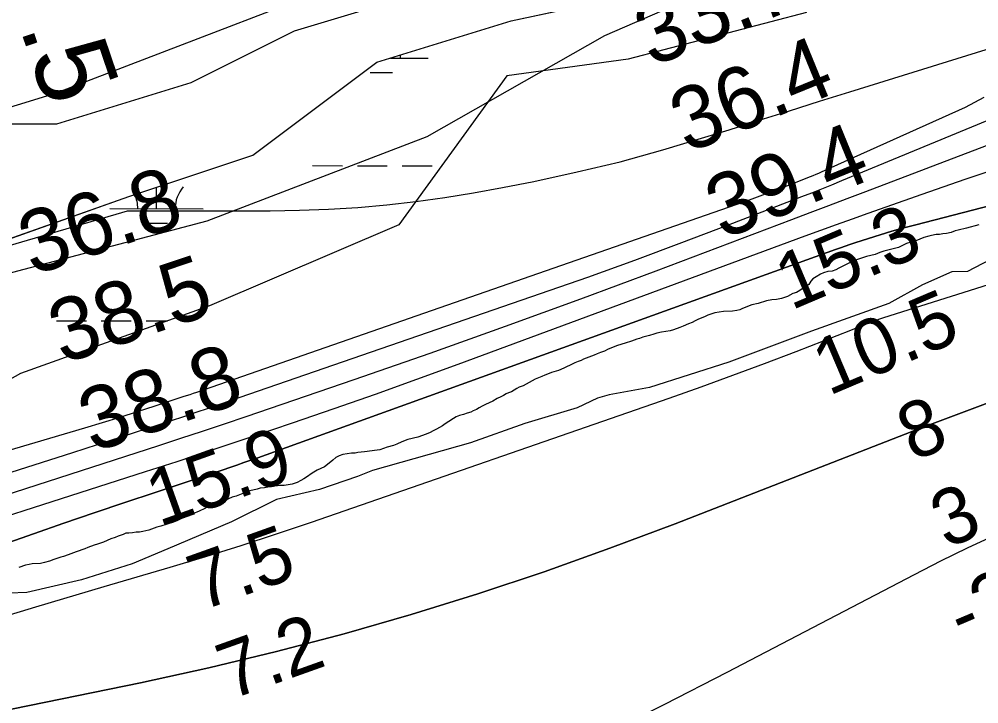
# Model space of a CAD drawing. Extents: x 3219052 to 3256913, y 800770 to 826146.
# Drawn here: x 3246407 to 3247435, y 814643 to 815375 of the extents above; entities that cross this region are included whole.
import ezdxf

# ---------------------------------------------------------------- set-up
doc = ezdxf.new("R2010")
doc.units = 0
for name, color, linetype in [('V-RIVR-EDGE', 7, 'Continuous'), ('V-RIVR-RANG', 7, 'Continuous'), ('V-RIVR-RANG-IDEN', 7, 'Continuous'), ('V-SITE-VEGE', 7, 'Continuous'), ('V-TOPO-DPTH', 7, 'Continuous'), ('V-TOPO-MAJR', 7, 'Continuous'), ('V-TOPO-MINR', 7, 'Continuous'), ('V-TOPO-SHOR', 7, 'Continuous'), ('V-TOPO-WATR', 7, 'Continuous'), ('V-WETL-SWMP', 7, 'Continuous')]:
    doc.layers.add(name, color=color, linetype=linetype)

msp = doc.modelspace()

# ---------------------------------------------------------------- linework, layer by layer
at = {"layer": 'V-RIVR-EDGE'}
msp.add_lwpolyline([(3247462.4, 815126.1), (3247422.8, 815105.3), (3247405.9, 815104.9), (3247374.5, 815091.1), (3247338.4, 815071.2), (3247255.7, 815041.4), (3247167, 815008.1), (3247082.1, 814981), (3247039.1, 814973.2), (3247026.5, 814969.8), (3247004.7, 814959.4), (3246948.6, 814942.6), (3246890.7, 814921.9), (3246785.5, 814892.2), (3246769.4, 814885.7), (3246728.9, 814871.9), (3246682.8, 814861.1), (3246634.5, 814837.3), (3246566.6, 814808.4), (3246528.3, 814792.4), (3246474, 814775.1), (3246415.7, 814761.8), (3246396.5, 814761)], dxfattribs=at)
at = {"layer": 'V-SITE-VEGE'}
for p, q in [((3246934.2, 815373.7), (3247089.1, 815406.9)), ((3246812.5, 815395.8), (3246701.9, 815362.6)), ((3246790.4, 815329.4), (3246934.2, 815373.7)), ((3246701.9, 815362.6), (3246591.2, 815307.2)), ((3246657.6, 815229.8), (3246790.4, 815329.4)), ((3246591.2, 815307.2), (3246447.4, 815263)), ((3246447.4, 815263), (3246347.8, 815263)), ((3246524.9, 815185.5), (3246657.6, 815229.8)), ((3246336.8, 815119.1), (3246524.9, 815185.5)), ((3247434.8, 815155.4), (3247421.5, 815151.7)), ((3247376, 815141.6), (3247367.3, 815138.1)), ((3247381.1, 815143.2), (3247376, 815141.6)), ((3247384.1, 815144), (3247381.1, 815143.2)), ((3247389, 815144.8), (3247384.1, 815144)), ((3247392.5, 815145), (3247389, 815144.8)), ((3247396.3, 815145.5), (3247392.5, 815145)), ((3247400.1, 815145.8), (3247396.3, 815145.5)), ((3247405.2, 815147.1), (3247400.1, 815145.8)), ((3247409.6, 815148.7), (3247405.2, 815147.1)), ((3247412.5, 815149.5), (3247409.6, 815148.7)), ((3247421.5, 815151.7), (3247412.5, 815149.5)), ((3247357.5, 815135.2), (3247348.6, 815131.1)), ((3247360.8, 815136.5), (3247357.5, 815135.2)), ((3247364.3, 815137), (3247360.8, 815136.5)), ((3247367.3, 815138.1), (3247364.3, 815137)), ((3247314.5, 815121.3), (3247302.8, 815117.5)), ((3247323.7, 815123.4), (3247314.5, 815121.3)), ((3247328.8, 815125.5), (3247323.7, 815123.4)), ((3247332.9, 815126.9), (3247328.8, 815125.5)), ((3247344.5, 815129.8), (3247332.9, 815126.9)), ((3247348.6, 815131.1), (3247344.5, 815129.8)), ((3247294.9, 815113.8), (3247284.9, 815109)), ((3247299.5, 815116.2), (3247294.9, 815113.8)), ((3247302.8, 815117.5), (3247299.5, 815116.2)), ((3247265.4, 815102.6), (3247260.5, 815099.6)), ((3247268.6, 815103.9), (3247265.4, 815102.6)), ((3247273, 815105.2), (3247268.6, 815103.9)), ((3247277.9, 815105.7), (3247273, 815105.2)), ((3247281.6, 815107.1), (3247277.9, 815105.7)), ((3247284.9, 815109), (3247281.6, 815107.1)), ((3247252.6, 815091.5), (3247249.4, 815089.1)), ((3247254.8, 815095), (3247252.6, 815091.5)), ((3247257.2, 815097.4), (3247254.8, 815095)), ((3247260.5, 815099.6), (3247257.2, 815097.4)), ((3247235.8, 815081.6), (3247230.1, 815078.6)), ((3247239.6, 815082.9), (3247235.8, 815081.6)), ((3247243.1, 815085.1), (3247239.6, 815082.9)), ((3247246.7, 815087.5), (3247243.1, 815085.1)), ((3247249.4, 815089.1), (3247246.7, 815087.5)), ((3247191.6, 815069.6), (3247181.9, 815065.6)), ((3247198.4, 815071.2), (3247191.6, 815069.6)), ((3247207.4, 815073.9), (3247198.4, 815071.2)), ((3247213, 815074.9), (3247207.4, 815073.9)), ((3247218.2, 815075.4), (3247213, 815074.9)), ((3247223.6, 815076.5), (3247218.2, 815075.4)), ((3247230.1, 815078.6), (3247223.6, 815076.5)), ((3247152.1, 815061.1), (3247144.5, 815058.7)), ((3247161.3, 815062.4), (3247152.1, 815061.1)), ((3247171, 815062.9), (3247161.3, 815062.4)), ((3247175.6, 815063.4), (3247171, 815062.9)), ((3247178.9, 815064.2), (3247175.6, 815063.4)), ((3247181.9, 815065.6), (3247178.9, 815064.2)), ((3247123.9, 815049.1), (3247118.2, 815046.9)), ((3247127.7, 815050.7), (3247123.9, 815049.1)), ((3247131.2, 815052.5), (3247127.7, 815050.7)), ((3247134.5, 815054.4), (3247131.2, 815052.5)), ((3247141, 815056.8), (3247134.5, 815054.4)), ((3247144.5, 815058.7), (3247141, 815056.8)), ((3247090, 815039.2), (3247086.8, 815038.1)), ((3247095.2, 815040.3), (3247090, 815039.2)), ((3247104.4, 815041.8), (3247095.2, 815040.3)), ((3247107.9, 815042.9), (3247104.4, 815041.8)), ((3247114.7, 815045.3), (3247107.9, 815042.9)), ((3247118.2, 815046.9), (3247114.7, 815045.3)), ((3247056.2, 815028.5), (3247047.8, 815026.1)), ((3247062.9, 815030.7), (3247056.2, 815028.5)), ((3247068.6, 815032.8), (3247062.9, 815030.7)), ((3247071.6, 815033.6), (3247068.6, 815032.8)), ((3247074.9, 815034.9), (3247071.6, 815033.6)), ((3247082.2, 815036.8), (3247074.9, 815034.9)), ((3247086.8, 815038.1), (3247082.2, 815036.8)), ((3247029.9, 815018.6), (3247026.1, 815017.3)), ((3247033.9, 815020.2), (3247029.9, 815018.6)), ((3247038, 815022.1), (3247033.9, 815020.2)), ((3247047.8, 815026.1), (3247038, 815022.1)), ((3247005.7, 815009), (3247002.2, 815007.4)), ((3247009, 815010.1), (3247005.7, 815009)), ((3247011.7, 815011.4), (3247009, 815010.1)), ((3247022.8, 815015.7), (3247011.7, 815011.4)), ((3247026.1, 815017.3), (3247022.8, 815015.7)), ((3246984.9, 814999.3), (3246977.3, 814997.2)), ((3246990.6, 815001.7), (3246984.9, 814999.3)), ((3246993.3, 815003.1), (3246990.6, 815001.7)), ((3246997.1, 815005.2), (3246993.3, 815003.1)), ((3247002.2, 815007.4), (3246997.1, 815005.2)), ((3246956.7, 814988.1), (3246946.9, 814983)), ((3246959.9, 814990), (3246956.7, 814988.1)), ((3246967, 814992.9), (3246959.9, 814990)), ((3246970, 814994.5), (3246967, 814992.9)), ((3246972.9, 814995.3), (3246970, 814994.5)), ((3246977.3, 814997.2), (3246972.9, 814995.3)), ((3246940.1, 814980.1), (3246934.4, 814976.6)), ((3246942.8, 814981.4), (3246940.1, 814980.1)), ((3246946.9, 814983), (3246942.8, 814981.4)), ((3246919.2, 814969.3), (3246914.4, 814966.6)), ((3246923, 814971.2), (3246919.2, 814969.3)), ((3246926, 814972.5), (3246923, 814971.2)), ((3246928.7, 814974.2), (3246926, 814972.5)), ((3246931.4, 814975.5), (3246928.7, 814974.2)), ((3246934.4, 814976.6), (3246931.4, 814975.5)), ((3246897, 814957.5), (3246893.5, 814956.2)), ((3246900, 814959.4), (3246897, 814957.5)), ((3246903.2, 814961), (3246900, 814959.4)), ((3246906.5, 814962.9), (3246903.2, 814961)), ((3246914.4, 814966.6), (3246906.5, 814962.9)), ((3246872.3, 814948.1), (3246867.2, 814944.9)), ((3246875.3, 814949.8), (3246872.3, 814948.1)), ((3246878.8, 814951.1), (3246875.3, 814949.8)), ((3246882.9, 814952.4), (3246878.8, 814951.1)), ((3246887, 814953.5), (3246882.9, 814952.4)), ((3246890.8, 814954.8), (3246887, 814953.5)), ((3246893.5, 814956.2), (3246890.8, 814954.8)), ((3246854.1, 814936.6), (3246850.4, 814934.7)), ((3246860.7, 814940.1), (3246854.1, 814936.6)), ((3246863.4, 814942.2), (3246860.7, 814940.1)), ((3246867.2, 814944.9), (3246863.4, 814942.2)), ((3246834.1, 814928), (3246823.5, 814925.4)), ((3246843, 814931.2), (3246834.1, 814928)), ((3246847.4, 814933.1), (3246843, 814931.2)), ((3246850.4, 814934.7), (3246847.4, 814933.1)), ((3246801.3, 814917.1), (3246793.4, 814914.4)), ((3246808.1, 814919.2), (3246801.3, 814917.1)), ((3246811.6, 814920.5), (3246808.1, 814919.2)), ((3246817, 814923), (3246811.6, 814920.5)), ((3246823.5, 814925.4), (3246817, 814923)), ((3246746.3, 814906.2), (3246743.1, 814903.3)), ((3246749.8, 814908.1), (3246746.3, 814906.2)), ((3246753.9, 814909.4), (3246749.8, 814908.1)), ((3246763.1, 814910.7), (3246753.9, 814909.4)), ((3246767.2, 814911), (3246763.1, 814910.7)), ((3246770.1, 814911.5), (3246767.2, 814911)), ((3246773.4, 814911.8), (3246770.1, 814911.5)), ((3246776.9, 814912.3), (3246773.4, 814911.8)), ((3246790.5, 814913.9), (3246776.9, 814912.3)), ((3246793.4, 814914.4), (3246790.5, 814913.9)), ((3246734.4, 814896.3), (3246726.5, 814892.5)), ((3246737.6, 814898.7), (3246734.4, 814896.3)), ((3246743.1, 814903.3), (3246737.6, 814898.7)), ((3246715.1, 814885.2), (3246712.1, 814883.4)), ((3246721.1, 814889.3), (3246715.1, 814885.2)), ((3246726.5, 814892.5), (3246721.1, 814889.3)), ((3246673.4, 814874.6), (3246670.1, 814873.8)), ((3246676.4, 814875.1), (3246673.4, 814874.6)), ((3246681.2, 814875.7), (3246676.4, 814875.1)), ((3246686.6, 814876.4), (3246681.2, 814875.7)), ((3246691, 814876.4), (3246686.6, 814876.4)), ((3246699.6, 814877.7), (3246691, 814876.4)), ((3246704.8, 814879.6), (3246699.6, 814877.7)), ((3246708.9, 814881.5), (3246704.8, 814879.6)), ((3246712.1, 814883.4), (3246708.9, 814881.5)), ((3246639.5, 814865), (3246635.4, 814863.7)), ((3246650.4, 814869), (3246639.5, 814865)), ((3246654.4, 814870.6), (3246650.4, 814869)), ((3246662, 814872.2), (3246654.4, 814870.6)), ((3246665.5, 814873.3), (3246662, 814872.2)), ((3246670.1, 814873.8), (3246665.5, 814873.3)), ((3246611.1, 814854.3), (3246606.2, 814851.6)), ((3246616.5, 814856.2), (3246611.1, 814854.3)), ((3246621.1, 814857.3), (3246616.5, 814856.2)), ((3246626.8, 814859.9), (3246621.1, 814857.3)), ((3246631.4, 814861.8), (3246626.8, 814859.9)), ((3246635.4, 814863.7), (3246631.4, 814861.8)), ((3246599.9, 814848.7), (3246586.4, 814843.1)), ((3246606.2, 814851.6), (3246599.9, 814848.7)), ((3246572.5, 814836.9), (3246559, 814832.6)), ((3246576.3, 814838.5), (3246572.5, 814836.9)), ((3246582.6, 814841.7), (3246576.3, 814838.5)), ((3246586.4, 814843.1), (3246582.6, 814841.7)), ((3246518.6, 814823.9), (3246513.2, 814822)), ((3246521.6, 814825.2), (3246518.6, 814823.9)), ((3246524.9, 814825.2), (3246521.6, 814825.2)), ((3246528.7, 814825.5), (3246524.9, 814825.2)), ((3246532.7, 814826.2), (3246528.7, 814825.5)), ((3246536.2, 814826.2), (3246532.7, 814826.2)), ((3246539.8, 814827), (3246536.2, 814826.2)), ((3246546, 814828.6), (3246539.8, 814827)), ((3246554.9, 814831.8), (3246546, 814828.6)), ((3246559, 814832.6), (3246554.9, 814831.8)), ((3246491.3, 814813.4), (3246487.7, 814812.4)), ((3246497.5, 814815.6), (3246491.3, 814813.4)), ((3246505.6, 814819.3), (3246497.5, 814815.6)), ((3246510.2, 814820.7), (3246505.6, 814819.3)), ((3246513.2, 814822), (3246510.2, 814820.7)), ((3246468.5, 814805.2), (3246459.8, 814802.2)), ((3246477.7, 814808.6), (3246468.5, 814805.2)), ((3246481, 814810), (3246477.7, 814808.6)), ((3246487.7, 814812.4), (3246481, 814810)), ((3246421.1, 814792.4), (3246418.1, 814791.6)), ((3246430.3, 814792.9), (3246421.1, 814792.4)), ((3246434.3, 814793.7), (3246430.3, 814792.9)), ((3246439.8, 814795.3), (3246434.3, 814793.7)), ((3246444.6, 814796.9), (3246439.8, 814795.3)), ((3246452, 814799.5), (3246444.6, 814796.9)), ((3246454.9, 814800.3), (3246452, 814799.5)), ((3246459.8, 814802.2), (3246454.9, 814800.3)), ((3246414, 814790.8), (3246407, 814788.4)), ((3246418.1, 814791.6), (3246414, 814790.8))]:
    msp.add_line(p, q, dxfattribs=at)
at = {"layer": 'V-TOPO-DPTH'}
for points in [[(3245926.6, 814650.3), (3246422.8, 814824.5), (3246455.2, 814835.8), (3246487.7, 814847), (3246520.3, 814858), (3246552.9, 814868.9), (3246603.1, 814885.5), (3246610.6, 814888), (3246618.1, 814890.5), (3246625.6, 814893), (3246633, 814895.5), (3246640.5, 814898.1), (3246647.9, 814900.7), (3246655.4, 814903.3), (3246662.8, 814905.9), (3247281.4, 815128.7), (3247286.5, 815130.5), (3247291.6, 815132.3), (3247296.8, 815134.1), (3247302, 815135.8), (3247316.6, 815140.6), (3247329.2, 815144.6), (3247341.8, 815148.4), (3247354.5, 815152), (3247367.2, 815155.4), (3247881.5, 815288.2)], [(3245560.1, 814409), (3245880, 814512.4), (3245904.3, 814520.1), (3245928.7, 814527.5), (3245953.1, 814534.7), (3245977.7, 814541.7), (3246017.2, 814552.6), (3246061.6, 814564.4), (3246106.2, 814575.6), (3246151, 814585.8), (3246196, 814595.5), (3246537.3, 814665.2), (3246610.3, 814681.2), (3246683, 814698.4), (3246755.2, 814717.6), (3246827, 814738.1), (3246898.3, 814760.4), (3246969.3, 814783.9), (3247039.6, 814809), (3247109.6, 814835.3), (3247370.4, 814936.8), (3247808, 815101)], [(3247808, 815101), (3247370.4, 814936.8), (3247109.6, 814835.3), (3247039.6, 814809), (3246969.3, 814783.9), (3246898.3, 814760.4), (3246827, 814738.1), (3246755.2, 814717.6), (3246683, 814698.4), (3246610.3, 814681.2), (3246537.3, 814665.2), (3246196, 814595.5), (3246151, 814585.8), (3246106.2, 814575.6), (3246061.6, 814564.4), (3246017.2, 814552.6), (3245977.7, 814541.7), (3245953.1, 814534.7), (3245928.7, 814527.5), (3245904.3, 814520.1), (3245880, 814512.4), (3245560.1, 814409)]]:
    msp.add_lwpolyline(points, dxfattribs=at)
at = {"layer": 'V-TOPO-MAJR'}
msp.add_lwpolyline([(3247715.8, 815378.8), (3247287.9, 815202.2), (3247277.2, 815197.8), (3247266.4, 815193.5), (3247255.7, 815189.3), (3247244.9, 815185.1), (3247166.5, 815154.8), (3247116.4, 815135.8), (3247066.1, 815117.1), (3247015.7, 815099), (3246965.1, 815081.3), (3246622.9, 814963.3), (3246609.6, 814958.8), (3246596.4, 814954.4), (3246583.2, 814949.9), (3246569.9, 814945.6), (3246464.6, 814911.2), (3246398.5, 814890.1)], dxfattribs=at)
at = {"layer": 'V-TOPO-MINR'}
for points in [[(3245086.3, 815126.4), (3245799.2, 814958.1), (3246523.2, 815170.1), (3246676.1, 815170.3), (3246707.4, 815170.8), (3246738.6, 815171.9), (3246769.8, 815173.9), (3246801, 815176.6), (3246832.1, 815180.2), (3246863.1, 815184.4), (3246893.9, 815189.4), (3246924.7, 815195.1), (3246958.5, 815201.8), (3247004.7, 815211.8), (3247050.7, 815222.8), (3247096.3, 815235.4), (3247141.6, 815248.9), (3247167.3, 815257), (3247199.6, 815267.2), (3247231.9, 815277.4), (3247264.3, 815287.5), (3247296.6, 815297.5), (3247479.5, 815354.2)], [(3247440.2, 815291.5), (3247420.2, 815280.9), (3247265.9, 815211.5), (3247263, 815210.2), (3247260.1, 815209), (3247257.1, 815207.8), (3247254.2, 815206.6), (3247231.7, 815197.8), (3247217.5, 815192.4), (3247203.2, 815187), (3247188.9, 815181.8), (3247174.5, 815176.7), (3246597.2, 814975.9), (3246593.6, 814974.7), (3246590, 814973.4), (3246586.3, 814972.2), (3246582.7, 814971), (3246552.6, 814961.1), (3246533.8, 814955), (3246515, 814949), (3246496.2, 814943.2), (3246477.4, 814937.6), (3245871.4, 814759)], [(3247881.5, 815288.2), (3247367.2, 815155.4), (3247354.5, 815152), (3247341.8, 815148.4), (3247329.2, 815144.6), (3247316.6, 815140.6), (3247302, 815135.8), (3247296.8, 815134.1), (3247291.6, 815132.3), (3247286.5, 815130.5), (3247281.4, 815128.7), (3246662.8, 814905.9), (3246655.4, 814903.3), (3246647.9, 814900.7), (3246640.5, 814898.1), (3246633, 814895.5), (3246625.6, 814893), (3246618.1, 814890.5), (3246610.6, 814888), (3246603.1, 814885.5), (3246552.9, 814868.9), (3246520.3, 814858), (3246487.7, 814847), (3246455.2, 814835.8), (3246422.8, 814824.5), (3245926.6, 814650.3)], [(3247442.7, 815239.9), (3247313.4, 815190.7), (3247293.6, 815183.2), (3247273.8, 815175.6), (3247254, 815168.1), (3247234.2, 815160.6), (3247088.9, 815105.7), (3247008.4, 815075.8), (3246927.8, 815046.3), (3246846.9, 815017.6), (3246765.8, 814989.5), (3246650.1, 814949.9), (3246626.7, 814942), (3246603.3, 814934.1), (3246579.9, 814926.4), (3246556.4, 814918.7), (3246283.5, 814830.4)], [(3247466.1, 815219.2), (3247419.9, 815203.7), (3247373.9, 815187.8), (3247315.9, 815167.3), (3247299, 815161.3), (3247282.2, 815155.3), (3247265.4, 815149.2), (3247248.6, 815143), (3246877.1, 815005.8), (3246832.9, 814989.6), (3246788.6, 814973.7), (3246744.2, 814958.2), (3246699.7, 814942.9), (3246678.6, 814935.7), (3246644.6, 814924.3), (3246610.5, 814912.9), (3246576.3, 814901.7), (3246542.2, 814890.7), (3246000.3, 814716.7)], [(3247444.9, 815090.9), (3247332.8, 815055.6), (3247328.3, 815054.2), (3247323.8, 815052.6), (3247319.4, 815051), (3247314.9, 815049.2), (3247310.5, 815047.5), (3247306.1, 815045.7), (3247301.7, 815044), (3247297.3, 815042.3), (3247238.7, 815019.4), (3247205, 815006.5), (3247171.1, 814993.8), (3247137.1, 814981.5), (3247103, 814969.4), (3246720, 814836.7), (3246682.4, 814824), (3246644.6, 814811.6), (3246606.7, 814799.8), (3246568.7, 814788.4), (3246498.1, 814767.7), (3246424.8, 814745.9), (3246351.5, 814723.9)], [(3247451, 814822.3), (3247422.2, 814809.1), (3247393.8, 814795.1), (3247365.6, 814780.8), (3247165.1, 814676.2), (3247098.1, 814641.7), (3247030.8, 814607.9), (3246963, 814575), (3246895, 814542.6), (3246785.8, 814491.6), (3246772, 814485.5), (3246758, 814479.9), (3246743.8, 814474.9), (3246729.4, 814470.3), (3246646.1, 814445.9), (3246589.8, 814430.5), (3246533.1, 814416.5), (3246475.9, 814404.5), (3246418.5, 814394), (3246345.7, 814382)]]:
    msp.add_lwpolyline(points, dxfattribs=at)
at = {"layer": 'V-TOPO-SHOR'}
msp.add_lwpolyline([(3246844.4, 815448.8), (3246445.9, 815295.8), (3246328.1, 815259.8), (3246219.4, 815196.7), (3246174, 815142.5), (3246201.1, 815088.1), (3246336.8, 815087.9), (3246608.5, 815159.7), (3246844, 815249.7), (3247034.2, 815357.9), (3247324.1, 815484)], dxfattribs=at)
at = {"layer": 'V-TOPO-WATR'}
msp.add_lwpolyline([(3247808, 815101), (3247370.4, 814936.8), (3247109.6, 814835.3), (3247039.6, 814809), (3246969.3, 814783.9), (3246898.3, 814760.4), (3246827, 814738.1), (3246755.2, 814717.6), (3246683, 814698.4), (3246610.3, 814681.2), (3246537.3, 814665.2), (3246196, 814595.5), (3246151, 814585.8), (3246106.2, 814575.6), (3246061.6, 814564.4), (3246017.2, 814552.6), (3245977.7, 814541.7), (3245953.1, 814534.7), (3245928.7, 814527.5), (3245904.3, 814520.1), (3245880, 814512.4), (3245560.1, 814409)], dxfattribs=at)
at = {"layer": 'V-WETL-SWMP'}
for p, q in [((3246804.8, 815333.8), (3246845.2, 815333.7)), ((3246783.1, 815318.4), (3246807.1, 815318.4)), ((3246721.5, 815218.6), (3246753.5, 815218.5)), ((3246769.5, 815218.5), (3246801.5, 815218.4)), ((3246817.5, 815218.4), (3246849.5, 815218.3)), ((3246554.4, 815172.5), (3246554.4, 815195.3)), ((3246504.4, 815172.6), (3246604.4, 815172.4)), ((3246542.3, 815157.1), (3246566.3, 815157)), ((3246447.3, 815052.6), (3246479.3, 815052.6)), ((3246495.3, 815052.5), (3246527.3, 815052.5)), ((3246543.3, 815052.4), (3246566.2, 815052.4))]:
    msp.add_line(p, q, dxfattribs=at)
for points in [[(3247250.2, 815382.5), (3247059.4, 815332.7), (3246929.5, 815314.7), (3246813.8, 815155.4), (3246611.2, 815068.5), (3246408.6, 814996.1), (3246244.9, 814903.9), (3245877.1, 814820.9), (3245728.5, 814865.7), (3245598.2, 815010.5), (3245583.8, 815169.9), (3245598.2, 815314.7), (3245641.7, 815430.5)], [(3246336.8, 815119.1), (3246524.9, 815185.5), (3246657.6, 815229.8), (3246790.4, 815329.4), (3246934.2, 815373.7), (3247089.1, 815406.9)], [(3246812.5, 815395.8), (3246701.9, 815362.6), (3246591.2, 815307.2), (3246447.4, 815263), (3246347.8, 815263)]]:
    msp.add_lwpolyline(points, dxfattribs=at)
for centre, start, end in [((3246850.4, 815334.2), 175.3741, 180.6517), ((3246609.6, 815172.8), 139.1081, 180.6517), ((3246499.1, 815173.1), 359.1081, 24.3599)]:
    msp.add_arc(centre, 35.2, start, end, dxfattribs=at)

# ---------------------------------------------------------------- texts
at = {"layer": 'V-RIVR-RANG'}
for s, height, rotation, p in [('33.7', 67, 22.2283, (3247084.4, 815323.8)), ('36.4', 67, 22.2283, (3247122.4, 815231.4)), ('39.4', 67, 22.2283, (3247160.5, 815138.9)), ('36.8', 67, 18.5983, (3246421.4, 815100.5)), ('15.3', 60, 23.0058, (3247233.8, 815063.4)), ('38.5', 67, 18.5983, (3246453.6, 815005.8)), ('10.5', 60, 23.0058, (3247274, 814971.9)), ('38.8', 67, 18.5983, (3246485.7, 814911.1)), ('8', 60, 23.0058, (3247364.3, 814901.5)), ('15.9', 60, 19.6536, (3246557.2, 814831.8)), ('3', 60, 23.0058, (3247400.1, 814808.2)), ('7.5', 60, 19.6536, (3246602, 814741.7)), ('-2', 60, 23.0058, (3247416.9, 814706.6)), ('7.2', 60, 19.6536, (3246633.2, 814646.6))]:
    msp.add_text(s, height=height, rotation=rotation, dxfattribs=at).set_placement(p)
at = {"layer": 'V-RIVR-RANG-IDEN'}
msp.add_text('R-267.5', height=83, rotation=288.738, dxfattribs=at).set_placement((3246310.8, 815652.2))

doc.saveas('drawing.dxf')
